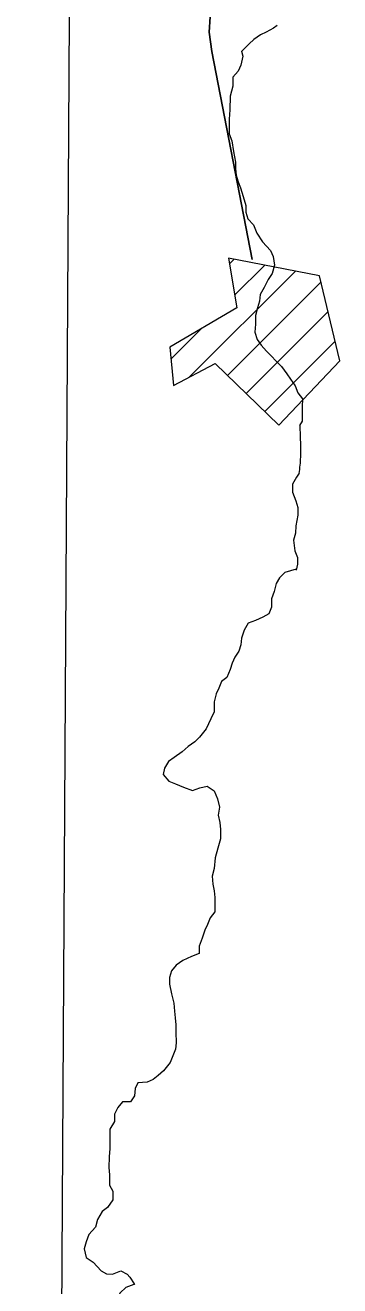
# Model space of a CAD drawing. Extents: x 553962 to 842807, y 8883888 to 9032388.
# Drawn here: x 607505 to 607991, y 8907738 to 8909688 of the extents above; entities that cross this region are included whole.
import ezdxf

# ---------------------------------------------------------------- set-up
doc = ezdxf.new("R2010")
doc.units = 0
doc.header["$LTSCALE"] = 160
doc.layers.add('6', color=7, linetype='Continuous', lineweight=13)

msp = doc.modelspace()

# ---------------------------------------------------------------- linework, layer by layer
at = {"layer": '6'}
for p, q in [((607820.8, 8909318.7), (607828.1, 8909326)), ((607758.6, 8909143.3), (607922.8, 8909307.5)), ((607828.8, 8909270.1), (607875.4, 8909316.8)), ((607817.9, 8909146.1), (607962.5, 8909290.7)), ((607846.6, 8909118.2), (607973.3, 8909244.9)), ((607730.5, 8909171.9), (607776.5, 8909217.8)), ((607875.3, 8909090.3), (607984.2, 8909199.2))]:
    msp.add_line(p, q, dxfattribs=at)
for points in [[(607657.7, 8924743.3), (607574.2, 8909874.9), (607505, 8898170.6)], [(607894.5, 8909687.5), (607889, 8909682.9), (607877.7, 8909676.8), (607868.6, 8909672.8), (607858.3, 8909665.8), (607851.2, 8909658.7), (607839.5, 8909647.1)], [(607839.2, 8909647.8), (607841.5, 8909640), (607838.4, 8909625.7), (607834.3, 8909616.6), (607826.1, 8909607.5), (607826, 8909593.2), (607821.8, 8909578), (607821.6, 8909556.6), (607820.5, 8909542.3), (607820.5, 8909532.2), (607820.4, 8909519.9), (607824.3, 8909508.7), (607827.3, 8909492.4), (607830.2, 8909476.1), (607830.2, 8909465.9), (607831.1, 8909455.7), (607834.1, 8909445.5), (607838.1, 8909436.3), (607842.1, 8909423), (607846, 8909408.8), (607846, 8909398.6), (607849, 8909388.4), (607858, 8909379.2), (607863, 8909365.9), (607872.1, 8909352.6), (607884.2, 8909339.3), (607888.2, 8909330.1), (607890.2, 8909316.8), (607887, 8909303.6), (607880.8, 8909294.5), (607874.7, 8909282.3), (607868.5, 8909271.1), (607867.4, 8909260.9), (607864.3, 8909250.8), (607861.1, 8909238.6), (607861.1, 8909225.3), (607859.9, 8909213.1), (607863.9, 8909201.9), (607870, 8909192.7), (607878.1, 8909183.5), (607885.1, 8909176.3), (607893.2, 8909168.1), (607901.3, 8909159.9), (607909.3, 8909148.7), (607915.4, 8909140.5)], [(607915.4, 8909140.5), (607922.4, 8909130.2), (607926.4, 8909119), (607933.5, 8909109.8), (607933.4, 8909097.6), (607933.3, 8909086.4), (607933.2, 8909075.2), (607929.2, 8909068.9)], [(607928.5, 8908994.8), (607924.7, 8908988.9), (607918.5, 8908977.7), (607918.4, 8908965.5), (607923.4, 8908952.2), (607926.4, 8908942), (607926.3, 8908929.8), (607923.2, 8908913.5), (607923.1, 8908902.3), (607920, 8908891.2), (607921.9, 8908874.8), (607925.9, 8908864.6), (607925.8, 8908854.4), (607923.9, 8908845.1)], [(607924.2, 8908846.6), (607906.4, 8908841.3), (607898.2, 8908833.2), (607893, 8908824.1), (607889.9, 8908811.9), (607885.8, 8908800.7), (607885.7, 8908787.5), (607881.5, 8908777.3), (607872.3, 8908772.3), (607861.1, 8908767.2), (607849.9, 8908763.2), (607843.7, 8908752.1), (607839.6, 8908739.9), (607838.5, 8908729.7), (607835.3, 8908719.5), (607829.2, 8908710.4), (607825.1, 8908701.3), (607821.9, 8908691.1), (607816.8, 8908678.9), (607808.6, 8908672.9), (607804.4, 8908662.7), (607800.3, 8908653.6), (607797.2, 8908641.3), (607797.1, 8908626.1), (607791.9, 8908614.9), (607784.7, 8908599.7), (607774.4, 8908586.5), (607767.2, 8908579.4), (607757, 8908572.3), (607747.8, 8908564.2), (607735.5, 8908555.2), (607726.3, 8908549.1), (607720.2, 8908539), (607718.1, 8908528.8), (607727.2, 8908518.6), (607737.3, 8908514.4), (607749.5, 8908509.2), (607763.7, 8908504.1), (607774.9, 8908508.1), (607786.1, 8908511.1), (607797.2, 8908503.9), (607802.2, 8908491.6), (607805.2, 8908478.3), (607803.1, 8908466.1), (607806.1, 8908454.9), (607807, 8908443.7), (607806.9, 8908429.4), (607802.7, 8908415.2), (607798.6, 8908400), (607797.4, 8908383.7), (607794.3, 8908371.5), (607795.2, 8908359.2), (607797.2, 8908349.1), (607798.1, 8908338.9), (607798.1, 8908328.7), (607798, 8908316.4), (607790.8, 8908307.3), (607786.7, 8908297.2), (607782.5, 8908288), (607778.4, 8908275.8), (607774.2, 8908263.6), (607774.1, 8908252.4), (607761.9, 8908247.4), (607748.6, 8908241.4), (607738.4, 8908234.3), (607731.2, 8908225.2), (607728.1, 8908215), (607728, 8908204.8), (607731, 8908189.6), (607735, 8908175.3), (607735.9, 8908163), (607736.8, 8908152.8), (607737.8, 8908141.6), (607737.7, 8908130.4), (607738.6, 8908114.1), (607737.5, 8908104), (607729.2, 8908083.6), (607719, 8908070.5), (607710.8, 8908063.4), (607702.6, 8908057.3), (607693.4, 8908053.3), (607679.2, 8908052.4), (607675, 8908043.2), (607673.9, 8908032), (607667.8, 8908022.9), (607655.6, 8908023), (607648.4, 8908013.9), (607643.2, 8908003.7), (607643.2, 8907992.5), (607636, 8907980.3), (607635.9, 8907969.1), (607635.7, 8907950.8), (607634.6, 8907937.6), (607634.5, 8907921.3), (607635.5, 8907910.1), (607635.3, 8907893.8), (607640.4, 8907884.6), (607640.3, 8907871.3), (607632.1, 8907859.2), (607623.9, 8907853.1), (607616.7, 8907840.9)], [(607616.7, 8907840.9), (607613.5, 8907828.7), (607603.3, 8907817.6), (607599.1, 8907806.4), (607596, 8907795.2), (607599, 8907781.9), (607610.1, 8907774.8), (607622.2, 8907761.4), (607630.7, 8907756.6), (607639.9, 8907756.2), (607639.9, 8907756.2)], [(607639.9, 8907756.2), (607652.7, 8907761.3), (607662.8, 8907756.5), (607666.7, 8907751.4), (607673.7, 8907741.1), (607674.2, 8907740.4)], [(607674, 8907740.4), (607673, 8907740.4), (607660.8, 8907735.4), (607651.6, 8907727.3), (607646.4, 8907717.2), (607638.2, 8907695.8), (607627, 8907696.9), (607611.7, 8907693.9), (607602.5, 8907681.8), (607591.2, 8907673.7), (607576.9, 8907670.7), (607561.1, 8907670.8)]]:
    msp.add_lwpolyline(points, dxfattribs=at)
at = {"layer": '6', "lineweight": 25}
msp.add_lwpolyline([(607821.4, 8909873.3), (607797, 8909796.1), (607789.4, 8909676.9), (607793.4, 8909647.3), (607855.8, 8909325.6)], dxfattribs=at)
at = {"layer": '6'}
msp.add_lwpolyline([(607819.3, 8909327.7), (607832, 8909250.5), (607728.8, 8909189.8), (607734.5, 8909130.7), (607798.9, 8909164.5), (607897.1, 8909069.2), (607991.4, 8909168.6), (607960.2, 8909300.2)], close=True, dxfattribs=at)
msp.add_spline([(607929.6, 8909069.6), (607930.5, 8909038.8), (607930.5, 8909019.9), (607928.3, 8908994.5)], degree=3, dxfattribs=at)

doc.saveas('drawing.dxf')
